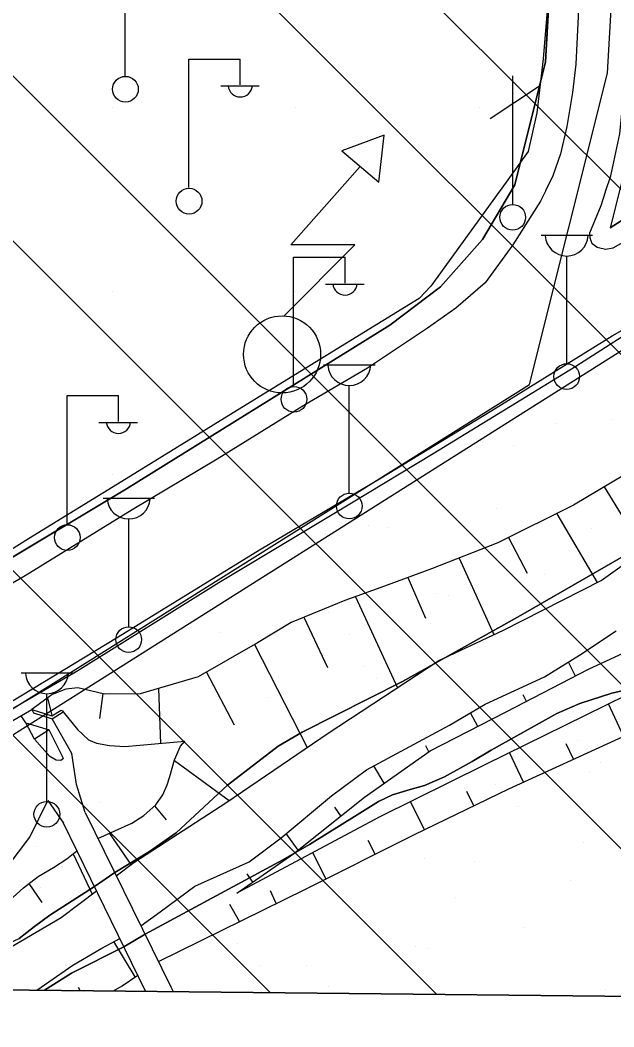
# Model space of a CAD drawing. Extents: x 417995 to 421451, y 4454518 to 4458015.
# Drawn here: x 420790.4 to 420871.3, y 4454999.4 to 4455136.5 of the extents above; entities that cross this region are included whole.
import ezdxf

# ---------------------------------------------------------------- set-up
doc = ezdxf.new("R2010")
doc.units = 0
for name, color, linetype in [('0_PLAN_ONAMA_İLAVE_SINIRI', 7, 'Continuous'), ('ADAKENARI', 7, 'Continuous'), ('B_Betonzemin', 7, 'Continuous'), ('Default', 7, 'Continuous'), ('Hid_Dere_Sulu_Yat_Gen', 7, 'Continuous'), ('PAFTALAMA', 7, 'Continuous'), ('PL_AYA_PARK_DINLENME', 7, 'Continuous'), ('PL_KAMU_HİZMET_ALANI', 7, 'Continuous'), ('PL_TA_K_DERE', 7, 'Continuous'), ('S_Cad_Sok_Lambasi', 7, 'Continuous'), ('S_Elektrik_Diregi', 7, 'Continuous'), ('S_Telefon_Diregi', 7, 'Continuous'), ('S_Trafo_acik_tip', 7, 'Continuous'), ('Sev_Sevalti', 7, 'Continuous'), ('Sev_Sevustu', 7, 'Continuous'), ('Sev_Tarama', 7, 'Continuous'), ('Sinir_Duvar_tek_tarafa_ait', 7, 'Continuous'), ('Sinir_Ist_Duvari', 7, 'Continuous'), ('Sinir_Parmaklik_bir_taraf', 7, 'Continuous'), ('SN_TR_SIVILASMA', 7, 'Continuous'), ('TR_PARKALANI', 7, 'Continuous'), ('TRFAT_KHA', 7, 'Continuous'), ('Y_Lejant', 7, 'Continuous'), ('Yol_Alt_Gecit', 7, 'Continuous'), ('Yol_Kaldirim_kenari_bordurtasi', 7, 'Continuous'), ('Yol_Kop_Viyaduk', 7, 'Continuous'), ('Yol_Sose', 7, 'Continuous')]:
    doc.layers.add(name, color=color, linetype=linetype)

# ---------------------------------------------------------------- blocks, each defined once
blk = doc.blocks.new('POINT_DISPLAY')
at = {"layer": 'Default'}
blk.add_line((0, 0), (0, 0), dxfattribs=at)

msp = doc.modelspace()

# ---------------------------------------------------------------- linework, layer by layer
at = {"layer": '0_PLAN_ONAMA_İLAVE_SINIRI'}
for p, q in [((420870.42, 4455129.31), (420876.65, 4455243.37)), ((420859.78, 4455086.9), (420870.42, 4455129.31))]:
    msp.add_line(p, q, dxfattribs=at)
msp.add_lwpolyline([(420729.37, 4455005.08), (420859.78, 4455086.9)], dxfattribs=at)
at = {"layer": 'ADAKENARI'}
for p, q in [((420878.18, 4455427.47), (420861.99, 4455130.83)), ((420861.99, 4455130.83), (420857.79, 4455114.1)), ((420875.9, 4455128.72), (420870.76, 4455108.25)), ((420897.57, 4455125.18), (420870.76, 4455108.25)), ((420857.79, 4455114.1), (420853.39, 4455106.67)), ((420897.9, 4455107.65), (420735.37, 4455005.01)), ((420853.39, 4455106.67), (420847.65, 4455100.22)), ((420847.65, 4455100.22), (420840.78, 4455094.99)), ((420840.78, 4455094.99), (420804.89, 4455072.7)), ((420804.89, 4455072.7), (420769.07, 4455051.2)), ((420800.53, 4455018.52), (420803.3, 4455020.41)), ((420807.43, 4455012.02), (420804.55, 4455010.32))]:
    msp.add_line(p, q, dxfattribs=at)
for points in [[(420803.3, 4455020.41), (420808.04, 4455023.29), (420811.67, 4455025.83), (420818.64, 4455032.34), (420825.56, 4455037.63), (420828.82, 4455039.53), (420842.5, 4455046.46), (420858.56, 4455055.43), (420876.22, 4455065.62), (420888.97, 4455073.58), (420893.04, 4455076.56)], [(420807.43, 4455012.02), (420826.22, 4455022.14), (420829.82, 4455024.23), (420836.31, 4455028.29), (420839.21, 4455030.1), (420841.15, 4455031.01), (420843.55, 4455031.75), (420845.49, 4455032.28), (420848.2, 4455033.46), (420851.99, 4455035.54), (420854.55, 4455037.11), (420863.52, 4455042.08), (420866.66, 4455043.46), (420871.01, 4455044.84), (420874.74, 4455045.72)], [(420779.19, 4455005.75), (420783.29, 4455008.19), (420786.53, 4455009.7), (420790.27, 4455011.45), (420792.37, 4455013.08), (420794.46, 4455014.6), (420800.53, 4455018.52)], [(420793.73, 4455004.4), (420797.44, 4455006.73), (420804.55, 4455010.32)]]:
    msp.add_lwpolyline(points, dxfattribs=at)
at = {"layer": 'B_Betonzemin'}
for points in [[(420796.32, 4455035.97), (420795.97, 4455035.68), (420795.35, 4455035.71), (420794.46, 4455036.25), (420792.38, 4455038.61)], [(420799.26, 4455028.61), (420798.09, 4455032.41), (420797.46, 4455036.64)], [(420794.21, 4455030.24), (420796.31, 4455027.17)], [(420811, 4455004.78), (420811.27, 4455004.21)]]:
    msp.add_lwpolyline(points, dxfattribs=at)
at = {"layer": 'Hid_Dere_Sulu_Yat_Gen'}
for points in [[(420803.51, 4455019.98), (420805.92, 4455021.81), (420818.55, 4455030.03), (420832.38, 4455039.41), (420847.45, 4455049.3), (420856.25, 4455053.45), (420869.54, 4455060.19), (420878.96, 4455066.91), (420885.37, 4455071.45), (420892.15, 4455076.61), (420898.73, 4455080.74), (420907.25, 4455084.44), (420917.35, 4455088.38), (420920.86, 4455090.85), (420925.45, 4455094.16), (420939.03, 4455097.7)], [(420806.87, 4455013.17), (420809.5, 4455015.07), (420814.22, 4455018.55), (420821.6, 4455021.86), (420825.95, 4455025.14), (420832.81, 4455030.88), (420837.59, 4455034.41), (420843.49, 4455037.6), (420848.9, 4455040.5), (420853.73, 4455043.37), (420861.82, 4455047.1), (420866.6, 4455050.03), (420871.6, 4455053.33)], [(420779.19, 4455004.55), (420781.59, 4455005.84), (420796.01, 4455014.29), (420800.82, 4455017.94)], [(420792.68, 4455004.41), (420797.59, 4455007.81), (420801.55, 4455010.14), (420803.99, 4455011.45)]]:
    msp.add_lwpolyline(points, dxfattribs=at)
at = {"layer": 'PAFTALAMA'}
msp.add_line((419138.44, 4455021.89), (421266.41, 4454999.4), dxfattribs=at)
at = {"layer": 'PL_AYA_PARK_DINLENME'}
for p, q in [((420875.9, 4455128.72), (420870.76, 4455108.25)), ((420870.76, 4455108.25), (420897.57, 4455125.18)), ((420897.9, 4455107.65), (420735.37, 4455005.01)), ((420858.56, 4455055.43), (420876.22, 4455065.62)), ((420842.5, 4455046.46), (420858.56, 4455055.43)), ((420828.82, 4455039.53), (420842.5, 4455046.46)), ((420874.74, 4455045.72), (420871.01, 4455044.84)), ((420871.01, 4455044.84), (420866.66, 4455043.46)), ((420866.66, 4455043.46), (420863.52, 4455042.08)), ((420863.52, 4455042.08), (420854.55, 4455037.11)), ((420825.56, 4455037.63), (420828.82, 4455039.53)), ((420818.64, 4455032.34), (420825.56, 4455037.63)), ((420854.55, 4455037.11), (420851.99, 4455035.54)), ((420851.99, 4455035.54), (420848.2, 4455033.46)), ((420848.2, 4455033.46), (420845.49, 4455032.28)), ((420811.67, 4455025.83), (420818.64, 4455032.34)), ((420843.55, 4455031.75), (420841.15, 4455031.01)), ((420845.49, 4455032.28), (420843.55, 4455031.75)), ((420841.15, 4455031.01), (420839.21, 4455030.1)), ((420839.21, 4455030.1), (420836.31, 4455028.29)), ((420836.31, 4455028.29), (420829.82, 4455024.23)), ((420808.04, 4455023.29), (420811.67, 4455025.83)), ((420829.82, 4455024.23), (420826.22, 4455022.14)), ((420803.3, 4455020.41), (420808.04, 4455023.29)), ((420826.22, 4455022.14), (420807.43, 4455012.02)), ((420800.53, 4455018.52), (420803.3, 4455020.41)), ((420794.46, 4455014.6), (420800.53, 4455018.52)), ((420792.37, 4455013.08), (420794.46, 4455014.6)), ((420790.27, 4455011.45), (420792.37, 4455013.08)), ((420807.43, 4455012.02), (420804.55, 4455010.32)), ((420804.55, 4455010.32), (420797.44, 4455006.73)), ((420797.44, 4455006.73), (420793.73, 4455004.4)), ((420793.73, 4455004.4), (420871.85, 4455003.57))]:
    msp.add_line(p, q, dxfattribs=at)
at = {"layer": 'PL_KAMU_HİZMET_ALANI'}
msp.add_lwpolyline([(420705.27, 4455005.33), (420707.29, 4455006.2), (420751.48, 4455032.99), (420769.07, 4455051.2), (420804.89, 4455072.7), (420840.78, 4455094.99), (420847.65, 4455100.22), (420853.39, 4455106.67), (420857.79, 4455114.1), (420861.99, 4455130.83), (420878.18, 4455427.47), (420710.4, 4455437.34), (420545.42, 4455447.04), (420544.85, 4455437.97), (420540.37, 4455429.06), (420482.57, 4455314.58), (420453.85, 4455245.63), (420452.99, 4455236.3), (420611.77, 4455234.39), (420610.24, 4455191.26), (420608.01, 4455006.36)], dxfattribs=at)
at = {"layer": 'PL_TA_K_DERE'}
for p, q in [((420876.22, 4455065.62), (420858.56, 4455055.43)), ((420858.56, 4455055.43), (420842.5, 4455046.46)), ((420842.5, 4455046.46), (420828.82, 4455039.53)), ((420871.01, 4455044.84), (420874.74, 4455045.72)), ((420866.66, 4455043.46), (420871.01, 4455044.84)), ((420863.52, 4455042.08), (420866.66, 4455043.46)), ((420854.55, 4455037.11), (420863.52, 4455042.08)), ((420828.82, 4455039.53), (420825.56, 4455037.63)), ((420825.56, 4455037.63), (420818.64, 4455032.34)), ((420851.99, 4455035.54), (420854.55, 4455037.11)), ((420848.2, 4455033.46), (420851.99, 4455035.54)), ((420845.49, 4455032.28), (420848.2, 4455033.46)), ((420818.64, 4455032.34), (420811.67, 4455025.83)), ((420841.15, 4455031.01), (420843.55, 4455031.75)), ((420843.55, 4455031.75), (420845.49, 4455032.28)), ((420839.21, 4455030.1), (420841.15, 4455031.01)), ((420836.31, 4455028.29), (420839.21, 4455030.1)), ((420829.82, 4455024.23), (420836.31, 4455028.29)), ((420811.67, 4455025.83), (420808.04, 4455023.29)), ((420826.22, 4455022.14), (420829.82, 4455024.23)), ((420808.04, 4455023.29), (420803.3, 4455020.41)), ((420807.43, 4455012.02), (420826.22, 4455022.14)), ((420803.3, 4455020.41), (420800.53, 4455018.52)), ((420800.53, 4455018.52), (420794.46, 4455014.6)), ((420794.46, 4455014.6), (420792.37, 4455013.08)), ((420792.37, 4455013.08), (420790.27, 4455011.45)), ((420804.55, 4455010.32), (420807.43, 4455012.02)), ((420797.44, 4455006.73), (420804.55, 4455010.32)), ((420793.73, 4455004.4), (420797.44, 4455006.73)), ((420776.81, 4455004.58), (420793.73, 4455004.4))]:
    msp.add_line(p, q, dxfattribs=at)
at = {"layer": 'S_Cad_Sok_Lambasi'}
for p, q in [((420861.36, 4455107.23), (420868.36, 4455107.23)), ((420864.86, 4455089.73), (420864.86, 4455104.4)), ((420831.75, 4455089.59), (420838.75, 4455089.59)), ((420835.25, 4455072.09), (420835.25, 4455086.76)), ((420801.71, 4455071.4), (420808.71, 4455071.4)), ((420805.21, 4455053.9), (420805.21, 4455068.58)), ((420790.56, 4455047.61), (420797.56, 4455047.61)), ((420794.06, 4455030.11), (420794.06, 4455044.78))]:
    msp.add_line(p, q, dxfattribs=at)
for centre in [(420864.86, 4455087.98), (420835.25, 4455070.34), (420805.21, 4455052.15), (420794.06, 4455028.36)]:
    msp.add_circle(centre, 1.75, dxfattribs=at)
for centre in [(420864.86, 4455107.33), (420835.25, 4455089.69), (420805.21, 4455071.51), (420794.06, 4455047.71)]:
    msp.add_arc(centre, 2.93, 183.298, 356.9072, dxfattribs=at)
at = {"layer": 'S_Elektrik_Diregi'}
for p, q in [((420804.72, 4455128.96), (420804.72, 4455146.46)), ((420813.4, 4455113.71), (420813.4, 4455131.21)), ((420813.4, 4455131.21), (420820.4, 4455131.21)), ((420820.4, 4455127.71), (420820.4, 4455131.21)), ((420817.74, 4455127.57), (420822.99, 4455127.57)), ((420827.67, 4455086.72), (420827.67, 4455104.22)), ((420827.67, 4455104.22), (420834.67, 4455104.22)), ((420834.67, 4455100.72), (420834.67, 4455104.22)), ((420832.01, 4455100.58), (420837.26, 4455100.58)), ((420796.81, 4455067.88), (420796.81, 4455085.38)), ((420796.81, 4455085.38), (420803.81, 4455085.38)), ((420803.81, 4455081.88), (420803.81, 4455085.38)), ((420801.15, 4455081.74), (420806.4, 4455081.74))]:
    msp.add_line(p, q, dxfattribs=at)
for centre in [(420804.76, 4455127.12), (420813.43, 4455111.87), (420827.71, 4455084.88), (420796.85, 4455066.05)]:
    msp.add_circle(centre, 1.75, dxfattribs=at)
for centre in [(420820.4, 4455127.72), (420834.67, 4455100.73), (420803.81, 4455081.9)]:
    msp.add_arc(centre, 1.66, 184.8384, 355.1464, dxfattribs=at)
at = {"layer": 'S_Telefon_Diregi'}
for p, q in [((420857.53, 4455111.42), (420857.53, 4455128.92)), ((420854.42, 4455123.14), (420861.17, 4455127.59))]:
    msp.add_line(p, q, dxfattribs=at)
msp.add_circle((420857.5, 4455109.67), 1.75, dxfattribs=at)
at = {"layer": 'S_Trafo_acik_tip'}
msp.add_lwpolyline([(420839.27, 4455114.46), (420840.01, 4455120.86), (420834.23, 4455118.73)], close=True, dxfattribs=at)
msp.add_lwpolyline([(420826.36, 4455096.26), (420836.02, 4455105.92), (420827.3, 4455105.92), (420836.75, 4455116.59)], dxfattribs=at)
msp.add_circle((420826.1, 4455091), 5.25, dxfattribs=at)
at = {"layer": 'Sev_Sevalti'}
for points in [[(420941.27, 4455086.23), (420931.59, 4455079.15), (420904.8, 4455062.14), (420881.11, 4455048.59), (420853.69, 4455035.09), (420839.32, 4455027.98), (420819.94, 4455017.62)], [(420806.87, 4455013.17), (420809.5, 4455015.07), (420814.22, 4455018.55), (420821.6, 4455021.86), (420825.95, 4455025.14), (420832.81, 4455030.88), (420837.59, 4455034.41), (420843.49, 4455037.6), (420848.9, 4455040.5), (420853.73, 4455043.37), (420861.82, 4455047.1), (420866.6, 4455050.03), (420871.6, 4455053.33)], [(420792.01, 4455042.62), (420794.72, 4455041.79), (420796, 4455042.52), (420796.2, 4455042.46), (420796.3, 4455042.33), (420798.23, 4455039.92), (420799.74, 4455038.51), (420800.82, 4455038.03), (420802.6, 4455037.71), (420804.66, 4455037.61), (420812.84, 4455038.31)], [(420779.19, 4455004.55), (420781.59, 4455005.84), (420796.01, 4455014.29), (420800.82, 4455017.94)], [(420792.68, 4455004.41), (420797.59, 4455007.81), (420801.55, 4455010.14), (420803.99, 4455011.45)]]:
    msp.add_lwpolyline(points, dxfattribs=at)
at = {"layer": 'Sev_Sevustu'}
for points in [[(420923.29, 4455107.32), (420914.57, 4455101.42), (420901.65, 4455093.73), (420889.52, 4455085.25), (420877.99, 4455077.73), (420865.8, 4455070.44), (420855.5, 4455065.33), (420846.44, 4455061.77), (420840.04, 4455059.42), (420834.62, 4455057.47), (420827.33, 4455054.5), (420822.76, 4455051.73), (420814.66, 4455047.1), (420806.78, 4455044.78), (420801.93, 4455044.74), (420798.26, 4455045.57), (420796.65, 4455045.42), (420794.78, 4455044.68), (420792.01, 4455042.62)], [(420819.94, 4455017.62), (420827.69, 4455023.02), (420837.3, 4455030.69), (420846.24, 4455036.98), (420856.61, 4455042.29), (420867.82, 4455048.12), (420883.42, 4455055.36), (420889.3, 4455058.76), (420898.22, 4455065.4), (420905.94, 4455070.8), (420915.48, 4455075.95), (420922.07, 4455080.01), (420932.28, 4455085.47), (420940.45, 4455089.96)], [(420809.26, 4455008.3), (420829.27, 4455018.17), (420844.14, 4455025.59), (420856.98, 4455031.83), (420873.05, 4455039.2), (420881.64, 4455042.6), (420890.79, 4455046.64), (420895.01, 4455049.29), (420904.76, 4455056.2), (420907.96, 4455058), (420912.1, 4455060.05), (420921.03, 4455064.35), (420926.08, 4455066.99), (420929.2, 4455069.09), (420935.24, 4455073.34)], [(420801.01, 4455025.06), (420805.65, 4455027.13), (420807.27, 4455028.21), (420808.91, 4455029.66), (420809.86, 4455031.02), (420810.44, 4455032.39), (420810.81, 4455033.51), (420811.46, 4455035.76), (420812.26, 4455037.62), (420812.84, 4455038.31)], [(420780.7, 4455010.46), (420783.65, 4455012.24), (420786.59, 4455014.54), (420788.97, 4455016.63), (420790.87, 4455018.35), (420792.9, 4455019.9), (420794.96, 4455021.09), (420796.78, 4455022.3), (420798.16, 4455023.38)], [(420803.12, 4455004.3), (420804.3, 4455004.99), (420806.44, 4455006.44)]]:
    msp.add_lwpolyline(points, dxfattribs=at)
at = {"layer": 'Sev_Tarama'}
for p, q in [((420869.97, 4455072.94), (420872.64, 4455068.62)), ((420863.5, 4455069.3), (420869.01, 4455059.92)), ((420856.94, 4455066.05), (420859.47, 4455061.21)), ((420850.19, 4455063.25), (420854.93, 4455052.83)), ((420843.21, 4455060.59), (420845.64, 4455055.09)), ((420836.08, 4455057.99), (420841.8, 4455045.59)), ((420829.04, 4455055.19), (420832.3, 4455048.34)), ((420822.35, 4455051.49), (420829.5, 4455037.45)), ((420866.04, 4455047.19), (420865.08, 4455049.1)), ((420815.78, 4455047.73), (420819.58, 4455040.52)), ((420809.25, 4455045.5), (420809.52, 4455038.02)), ((420794.17, 4455044.23), (420794.74, 4455041.8)), ((420801.69, 4455044.8), (420801.23, 4455041.42)), ((420859.39, 4455043.74), (420858.93, 4455044.64)), ((420872.6, 4455038.99), (420870.55, 4455043.39)), ((420852.74, 4455040.31), (420851.75, 4455042.19)), ((420846.1, 4455036.88), (420845.65, 4455037.7)), ((420865.78, 4455035.87), (420864.8, 4455037.97)), ((420811.44, 4455035.69), (420818.87, 4455030.24)), ((420858.97, 4455032.74), (420857.07, 4455036.76)), ((420839.99, 4455032.58), (420838.57, 4455034.94)), ((420852.22, 4455029.52), (420851.27, 4455031.47)), ((420808.74, 4455029.51), (420810.32, 4455027.6)), ((420834.1, 4455028.13), (420833.26, 4455029.34)), ((420845.49, 4455026.24), (420843.57, 4455030.09)), ((420802.59, 4455025.76), (420805.52, 4455021.5)), ((420828.27, 4455023.48), (420826.63, 4455025.72)), ((420838.78, 4455022.91), (420837.82, 4455024.79)), ((420797.63, 4455022.97), (420800.22, 4455017.48)), ((420832.04, 4455019.55), (420830.3, 4455023.16)), ((420822.1, 4455019.13), (420821.33, 4455020.26)), ((420791.61, 4455018.92), (420793.38, 4455016.35)), ((420825.27, 4455016.2), (420824.52, 4455017.94)), ((420820.29, 4455013.74), (420818.96, 4455016.07)), ((420806.09, 4455006.2), (420803.19, 4455011.02)), ((420798.59, 4455004.35), (420798.35, 4455004.75))]:
    msp.add_line(p, q, dxfattribs=at)
at = {"layer": 'Sinir_Duvar_tek_tarafa_ait'}
for points in [[(420862.63, 4455143.38), (420861.63, 4455131.26), (420860.77, 4455123.9), (420859.63, 4455118.63), (420855.79, 4455113.33)], [(420855.76, 4455113.28), (420846.37, 4455100.31)], [(420855.79, 4455113.33), (420855.76, 4455113.28)], [(420846.37, 4455100.31), (420844.77, 4455098.62), (420819.45, 4455083.02), (420804.87, 4455074.06), (420791.58, 4455065.88), (420778.16, 4455057.47), (420772.88, 4455055.1)], [(420791.19, 4455040.83), (420790.57, 4455041.79)], [(420796.32, 4455035.97), (420794.39, 4455039.86)]]:
    msp.add_lwpolyline(points, dxfattribs=at)
at = {"layer": 'Sinir_Ist_Duvari'}
msp.add_lwpolyline([(420797.46, 4455036.64), (420794.77, 4455041.34)], dxfattribs=at)
msp.add_lwpolyline([(420792.38, 4455038.61), (420791.19, 4455040.83), (420794.39, 4455039.86)], close=True, dxfattribs=at)
at = {"layer": 'Sinir_Parmaklik_bir_taraf'}
msp.add_lwpolyline([(420881.48, 4455099.2), (420866.12, 4455089.36), (420846.65, 4455077.44), (420833.13, 4455069.28), (420817.47, 4455059.88), (420798.27, 4455047.91), (420784.67, 4455039.98), (420772.65, 4455032.99)], dxfattribs=at)
at = {"layer": 'SN_TR_SIVILASMA'}
for p, q in [((420983.3, 4455002.39), (420204.76, 4455780.94)), ((420960.61, 4455002.63), (420211.17, 4455752.07)), ((420915.23, 4455003.11), (420224, 4455694.34)), ((420892.54, 4455003.35), (420230.42, 4455665.47)), ((420847.16, 4455003.83), (420312.35, 4455538.64)), ((420824.47, 4455004.07), (420321.33, 4455507.21))]:
    msp.add_line(p, q, dxfattribs=at)
at = {"layer": 'TRFAT_KHA'}
for p, q in [((420802.99, 4455124.6), (420802.99, 4455124.6)), ((420827.99, 4455124.6), (420827.99, 4455124.6)), ((420852.99, 4455124.6), (420852.99, 4455124.6)), ((420802.99, 4455099.6), (420802.99, 4455099.6)), ((420827.99, 4455099.6), (420827.99, 4455099.6)), ((420802.99, 4455074.6), (420802.99, 4455074.6))]:
    msp.add_line(p, q, dxfattribs=at)
at = {"layer": 'Y_Lejant'}
msp.add_lwpolyline([(419168.18, 4457798.01), (421295.36, 4457775.52), (421266.41, 4454999.4), (419138.44, 4455021.89)], close=True, dxfattribs=at)
at = {"layer": 'Yol_Alt_Gecit'}
msp.add_lwpolyline([(420786.36, 4455036.25), (420787.91, 4455037.21), (420788.53, 4455039.8), (420788.23, 4455040.44), (420792.01, 4455042.62), (420792.26, 4455042.17), (420794.77, 4455041.34), (420796.3, 4455042.33)], dxfattribs=at)
at = {"layer": 'Yol_Kaldirim_kenari_bordurtasi'}
msp.add_lwpolyline([(420772.4, 4455009.16), (420777.41, 4455011.6), (420781.59, 4455014.6), (420785.9, 4455017.83), (420788.67, 4455021.17), (420791.76, 4455025.22), (420794.21, 4455030.24)], dxfattribs=at)
at = {"layer": 'Yol_Kop_Viyaduk'}
for points in [[(420799.26, 4455028.61), (420811, 4455004.78)], [(420807.51, 4455004.25), (420796.31, 4455027.17)]]:
    msp.add_lwpolyline(points, dxfattribs=at)
at = {"layer": 'Yol_Sose'}
for points in [[(420881.33, 4455408.51), (420880.73, 4455395.82), (420879.63, 4455376.88), (420878.64, 4455360.31), (420877.74, 4455344.24), (420876.82, 4455328.41), (420875.88, 4455310.57), (420874.87, 4455290.88), (420873.99, 4455273.77), (420873.04, 4455256.97), (420871.32, 4455226.78), (420870.25, 4455208.16), (420869.36, 4455192.18), (420868.56, 4455176.76), (420867.56, 4455159.73), (420866.61, 4455140.78), (420866.1, 4455130.55), (420865.63, 4455126.67), (420864.86, 4455122.04), (420864, 4455118.32), (420862.95, 4455115.3), (420861.97, 4455113.26)], [(420870.16, 4455113.18), (420870.86, 4455115.32), (420872.11, 4455121.05), (420872.75, 4455127.58), (420873.2, 4455135.2)], [(420861.95, 4455113.22), (420861.31, 4455111.88), (420857.54, 4455105.9)], [(420861.97, 4455113.26), (420861.95, 4455113.22)], [(420883.42, 4455112.99), (420874.16, 4455107.2), (420871.16, 4455105.48), (420870.2, 4455105.29), (420869.53, 4455105.42), (420869, 4455105.57), (420868.62, 4455105.84), (420868.33, 4455106.07), (420868.19, 4455106.47), (420868.06, 4455106.84), (420868, 4455107.57), (420869.56, 4455111.3), (420870.15, 4455113.13)], [(420870.15, 4455113.13), (420870.16, 4455113.18)], [(420857.54, 4455105.9), (420853.77, 4455100.75), (420849.76, 4455097.31), (420845.9, 4455094.59), (420837.71, 4455089.12), (420829.05, 4455084.02), (420817.27, 4455076.75), (420805.67, 4455069.83), (420791.09, 4455060.83), (420777.49, 4455053), (420772.83, 4455050)], [(420772.66, 4455033.84), (420774.92, 4455035.23), (420787.75, 4455042.81), (420803.54, 4455052.39), (420823.25, 4455064.51), (420839.36, 4455074.07), (420854.65, 4455083.36), (420871.07, 4455093.51), (420887.99, 4455103.13)]]:
    msp.add_lwpolyline(points, dxfattribs=at)

# ---------------------------------------------------------------- block references
at = {"layer": 'TR_PARKALANI', "xscale": 0.1, "yscale": 0.10000000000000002}
for p in [(420869.12, 4455088.28), (420863.35, 4455081.56), (420870.9, 4455082.12), (420857.63, 4455078.64), (420870.01, 4455072.58), (420855.24, 4455069.98), (420837.88, 4455067.64), (420840.47, 4455067.37), (420868.29, 4455067.35), (420852.65, 4455065.03), (420861.9, 4455061), (420847.13, 4455058.39), (420848.74, 4455058.12), (420832.36, 4455055.79), (420817.58, 4455053.18), (420835.27, 4455052.86), (420819.63, 4455050.54), (420837.24, 4455048.48), (420839.02, 4455046.81), (420801.41, 4455044.52), (420824.24, 4455044.2), (420809.47, 4455041.6), (420794.7, 4455038.99), (420802.26, 4455038.38), (420866.35, 4455038.37), (420869.46, 4455035.37), (420868.02, 4455034.11), (420816.13, 4455032.62), (420855.17, 4455032.45), (420816.16, 4455030.85), (420801.36, 4455030.01), (420858.28, 4455029.45), (420842.4, 4455025.36), (420792.51, 4455024), (420867.13, 4455024.57), (420845.51, 4455022.36), (420852.36, 4455021.96), (420831.22, 4455019.44), (420865.41, 4455019.34), (420793.25, 4455018.43), (420834.33, 4455016.44), (420849.77, 4455017.02), (420859.02, 4455012.98), (420820.04, 4455010.75), (420844.25, 4455010.38), (420845.85, 4455010.11), (420823.15, 4455007.75), (420829.48, 4455007.77), (420808.86, 4455004.83), (420832.39, 4455004.85), (420870.2, 4455004.43), (420865.68, 4455004)]:
    msp.add_blockref('POINT_DISPLAY', p, dxfattribs=at)

doc.saveas('drawing.dxf')
